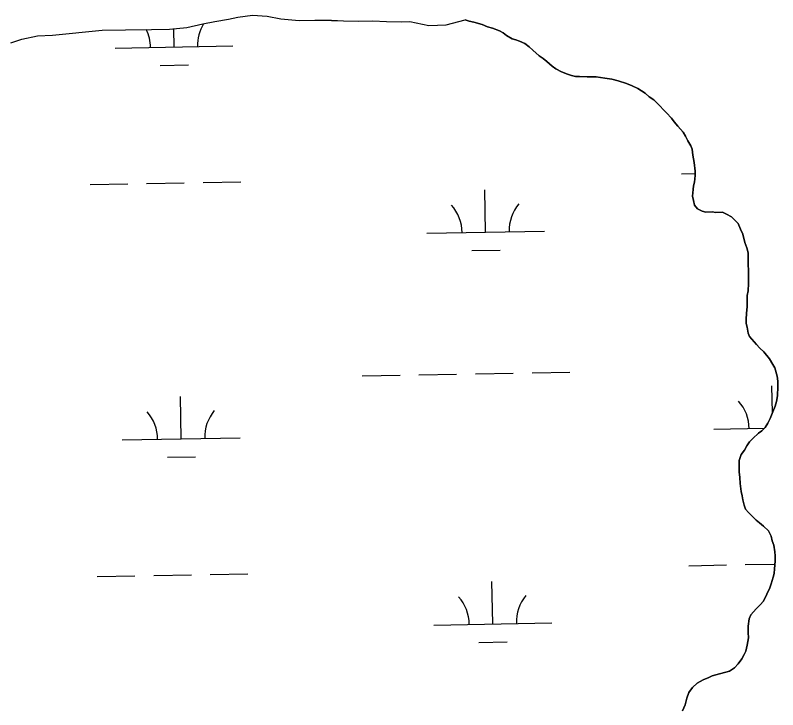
# Model space of a CAD drawing. Extents: x 3925854 to 3964121, y 224593 to 250589.
# Drawn here: x 3951862 to 3952509, y 232888 to 233477 of the extents above; entities that cross this region are included whole.
import ezdxf

# ---------------------------------------------------------------- set-up
doc = ezdxf.new("R2010")
doc.units = 0
doc.layers.add('V-TOPO-SHOR', color=7, linetype='Continuous')
doc.layers.add('V-WETL-SWMP', color=7, linetype='Continuous')

msp = doc.modelspace()

# ---------------------------------------------------------------- linework, layer by layer
at = {"layer": 'V-TOPO-SHOR'}
for points in [[(3951858.44, 233454.04), (3951867.814, 233456.938), (3951881.189, 233459.875), (3951893.788, 233460.403), (3951935.961, 233464.632), (3951955.763, 233465.033), (3951977.769, 233465.257), (3951993.174, 233465.414), (3952007.962, 233466.965), (3952021.338, 233469.902), (3952031.719, 233472.009), (3952043.102, 233474.125), (3952051.087, 233475.806), (3952063.676, 233477.336), (3952075.89, 233476.457), (3952087.718, 233474.178), (3952103.139, 233472.734), (3952116.539, 233473.07), (3952130.545, 233473.012), (3952140.755, 233472.517), (3952153.159, 233472.441), (3952165.562, 233472.568), (3952177.172, 233471.886), (3952190.179, 233471.818), (3952196.978, 233472.089), (3952213.018, 233468.648), (3952227.819, 233469.199), (3952244, 233473.34)], [(3952483.973, 233207.418), (3952483.123, 233212.591), (3952482.293, 233215.771), (3952482.257, 233219.359), (3952482.607, 233224.146), (3952483.344, 233230.134), (3952483.287, 233235.715), (3952483.25, 233239.301), (3952484.006, 233243.294), (3952484.339, 233249.676), (3952484.292, 233254.46), (3952484.223, 233261.237), (3952484.182, 233265.222), (3952484.139, 233269.607), (3952484.077, 233275.585), (3952482.836, 233279.958), (3952481.198, 233284.326), (3952479.531, 233291.486), (3952477.493, 233295.848), (3952475.451, 233300.612), (3952469.815, 233306.135), (3952465.805, 233308.486), (3952462.2, 233310.045), (3952456.62, 233309.988), (3952453.427, 233310.354), (3952448.245, 233310.301), (3952445.048, 233311.067), (3952441.043, 233313.019), (3952438.618, 233316.183), (3952437.78, 233320.162), (3952436.947, 233323.74), (3952437.289, 233329.325), (3952437.655, 233332.518), (3952438.419, 233335.715), (3952439.16, 233341.304), (3952439.124, 233344.89), (3952438.249, 233352.455), (3952436.994, 233358.423), (3952436.541, 233363.52), (3952435.316, 233366.457), (3952432.879, 233370.817), (3952430.848, 233374.624), (3952428.82, 233378.032), (3952424.464, 233383.171), (3952421.316, 233386.806), (3952418.891, 233390.05), (3952414.861, 233394.554), (3952412.203, 233397.157), (3952409.061, 233400.315), (3952404.064, 233405.605), (3952400.134, 233407.958), (3952396.593, 233411.11), (3952390.334, 233415.111), (3952385.527, 233417.297), (3952380.723, 233419.48), (3952373.764, 233421.72), (3952368.406, 233423.101), (3952362.34, 233423.996), (3952355.154, 233424.96), (3952351.326, 233425.001), (3952347.418, 233425.12), (3952340.961, 233425.214), (3952337.688, 233425.339), (3952334.254, 233426.103), (3952330.651, 233427.422), (3952325.771, 233429.206), (3952320.96, 233431.788), (3952317.829, 233433.988), (3952313.323, 233438.008), (3952310.188, 233440.687), (3952306.657, 233442.962), (3952301.346, 233447.693), (3952298.207, 233450.611), (3952294.672, 233453.286), (3952290.107, 233455.234), (3952286.986, 233456.477), (3952283.947, 233457.403), (3952279.134, 233460.145), (3952276.082, 233462.344), (3952273.035, 233464.149), (3952267.192, 233466.401), (3952262.797, 233467.393), (3952258.39, 233469.58), (3952251.435, 233471.423), (3952247.439, 233472.419), (3952244, 233473.34)], [(3952428.234, 232886.746), (3952430.573, 232891.952), (3952432.111, 232897.549), (3952433.657, 232902.347), (3952436.801, 232906.765), (3952440.752, 232910.392), (3952445.905, 232913.235), (3952450.666, 232915.277), (3952453.445, 232916.499), (3952456.626, 232917.331), (3952459.806, 232918.16), (3952464.971, 232919.807), (3952468.152, 232920.636), (3952472.508, 232923.471), (3952475.664, 232926.692), (3952478.81, 232931.11), (3952480.766, 232934.716), (3952481.933, 232937.52), (3952483.076, 232942.714), (3952484.21, 232948.704), (3952484.163, 232953.486), (3952484.11, 232958.67), (3952484.841, 232965.055), (3952486.404, 232968.26), (3952490.735, 232973.487), (3952494.291, 232976.71), (3952497.049, 232979.928), (3952499.777, 232985.937), (3952502.515, 232991.147), (3952503.675, 232994.745), (3952505.213, 233000.342), (3952505.976, 233003.539), (3952506.335, 233007.529), (3952507.068, 233013.914), (3952507.023, 233018.299), (3952506.589, 233021.881), (3952505.735, 233027.456), (3952504.502, 233031.029), (3952503.664, 233035.009), (3952501.223, 233039.766), (3952497.199, 233043.713), (3952493.582, 233046.465), (3952490.768, 233048.829), (3952487.95, 233051.591), (3952484.325, 233055.143), (3952481.904, 233057.907), (3952480.673, 233061.483), (3952479.432, 233065.856), (3952478.996, 233069.438), (3952478.165, 233073.018), (3952477.298, 233079.786), (3952476.846, 233084.964), (3952476.399, 233089.742), (3952476.334, 233096.119), (3952476.303, 233099.31), (3952478.242, 233104.512), (3952480.997, 233108.126), (3952482.953, 233111.735), (3952485.306, 233115.346), (3952488.069, 233118.164), (3952492.808, 233122.598), (3952495.579, 233124.619), (3952498.339, 233127.437), (3952500.695, 233131.05), (3952502.646, 233135.056), (3952503.814, 233137.857), (3952504.981, 233140.661), (3952506.927, 233145.464), (3952508.082, 233149.461), (3952508.829, 233154.254), (3952509.149, 233162.228), (3952509.104, 233166.613), (3952508.659, 233170.994), (3952506.595, 233178.148), (3952504.971, 233180.923), (3952502.132, 233185.676), (3952497.289, 233191.607), (3952494.067, 233194.765), (3952491.245, 233197.923), (3952487.215, 233202.269), (3952485.197, 233204.64), (3952483.973, 233207.418)]]:
    msp.add_lwpolyline(points, dxfattribs=at)
at = {"layer": 'V-WETL-SWMP'}
for p, q in [((3951997.002, 233450.323), (3951996.721, 233465.786)), ((3951947.01, 233449.414), (3952046.994, 233451.232)), ((3951985.284, 233434.676), (3952009.28, 233435.112)), ((3952427.53, 233342.7), (3952439.143, 233342.911)), ((3951925.705, 233333.575), (3951957.699, 233334.157)), ((3951973.697, 233334.448), (3952005.691, 233335.03)), ((3952021.689, 233335.32), (3952053.683, 233335.902)), ((3952261.337, 233293.24), (3952260.683, 233329.234)), ((3952211.346, 233292.331), (3952311.329, 233294.149)), ((3952249.62, 233277.594), (3952273.616, 233278.03)), ((3952156.694, 233171.247), (3952188.689, 233171.828)), ((3952204.686, 233172.119), (3952236.681, 233172.701)), ((3952252.678, 233172.992), (3952284.673, 233173.574)), ((3952300.67, 233173.865), (3952332.665, 233174.446)), ((3952504.638, 233139.836), (3952504.221, 233162.821)), ((3952003.05, 233117.703), (3952002.395, 233153.697)), ((3952454.883, 233125.918), (3952497.612, 233126.695)), ((3951953.058, 233116.794), (3952053.042, 233118.612)), ((3951991.332, 233102.056), (3952015.329, 233102.492)), ((3952433.578, 233010.08), (3952465.572, 233010.662)), ((3952481.57, 233010.952), (3952506.781, 233011.411)), ((3951931.753, 233000.955), (3951963.747, 233001.537)), ((3951979.745, 233001.828), (3952011.739, 233002.41)), ((3952027.737, 233002.7), (3952059.732, 233003.282)), ((3952267.385, 232960.62), (3952266.731, 232996.614)), ((3952217.394, 232959.711), (3952317.377, 232961.529)), ((3952255.668, 232944.974), (3952279.664, 232945.41))]:
    msp.add_line(p, q, dxfattribs=at)
for points in [[(3951858.44, 233454.04), (3951867.814, 233456.937), (3951881.189, 233459.874), (3951893.788, 233460.402), (3951935.96, 233464.632), (3951955.763, 233465.033), (3951977.769, 233465.257), (3951993.173, 233465.414), (3952007.962, 233466.965), (3952021.337, 233469.902), (3952031.719, 233472.008), (3952043.102, 233474.124), (3952051.088, 233475.806), (3952063.677, 233477.335), (3952075.89, 233476.458), (3952087.718, 233474.178), (3952103.138, 233472.734), (3952116.539, 233473.07), (3952130.545, 233473.013), (3952140.754, 233472.516), (3952153.159, 233472.442), (3952165.562, 233472.568), (3952177.173, 233471.886), (3952190.178, 233471.818), (3952196.978, 233472.088)], [(3952196.978, 233472.088), (3952213.019, 233468.649), (3952227.819, 233469.2), (3952244, 233473.34), (3952247.438, 233472.419), (3952251.434, 233471.423), (3952258.389, 233469.58), (3952262.796, 233467.393), (3952267.191, 233466.401), (3952273.034, 233464.148), (3952276.082, 233462.345), (3952279.134, 233460.144), (3952283.946, 233457.402), (3952286.985, 233456.477), (3952290.107, 233455.233), (3952294.671, 233453.286), (3952298.207, 233450.611), (3952301.346, 233447.693), (3952306.656, 233442.963), (3952310.187, 233440.687), (3952313.323, 233438.008), (3952317.829, 233433.988), (3952320.961, 233431.788), (3952325.771, 233429.206), (3952330.652, 233427.421), (3952334.253, 233426.103), (3952337.689, 233425.34), (3952340.96, 233425.214), (3952347.418, 233425.12), (3952351.326, 233425.001), (3952355.154, 233424.96), (3952362.339, 233423.996), (3952368.407, 233423.101), (3952373.763, 233421.721), (3952380.722, 233419.479), (3952385.528, 233417.296), (3952390.334, 233415.112), (3952396.593, 233411.11), (3952400.133, 233407.957), (3952404.064, 233405.605), (3952409.061, 233400.314), (3952412.202, 233397.157), (3952414.86, 233394.553), (3952418.892, 233390.049), (3952421.317, 233386.805), (3952424.463, 233383.17), (3952428.821, 233378.032), (3952430.848, 233374.624), (3952432.88, 233370.818), (3952435.316, 233366.458), (3952436.542, 233363.52), (3952436.993, 233358.422), (3952438.249, 233352.455), (3952439.123, 233344.89), (3952439.16, 233341.303), (3952438.419, 233335.714), (3952437.655, 233332.517), (3952437.289, 233329.325), (3952436.947, 233323.74), (3952437.78, 233320.161), (3952438.618, 233316.183), (3952441.042, 233313.019), (3952445.048, 233311.066), (3952448.245, 233310.301), (3952453.427, 233310.354), (3952456.62, 233309.988), (3952462.2, 233310.045), (3952465.804, 233308.487), (3952469.814, 233306.136), (3952475.451, 233300.612), (3952477.493, 233295.849), (3952479.53, 233291.485), (3952481.198, 233284.326), (3952482.836, 233279.958), (3952484.077, 233275.586), (3952484.138, 233269.607), (3952484.182, 233265.222), (3952484.223, 233261.236), (3952484.292, 233254.46), (3952484.34, 233249.677), (3952484.006, 233243.295), (3952483.25, 233239.301), (3952483.286, 233235.714), (3952483.343, 233230.133), (3952482.607, 233224.146), (3952482.257, 233219.359), (3952482.293, 233215.772), (3952483.123, 233212.591), (3952483.973, 233207.418)], [(3952483.973, 233207.418), (3952485.197, 233204.64), (3952487.214, 233202.268), (3952491.245, 233197.924), (3952494.067, 233194.764), (3952497.288, 233191.607), (3952502.132, 233185.677), (3952504.971, 233180.922), (3952506.594, 233178.148), (3952508.66, 233170.994), (3952509.103, 233166.613), (3952509.148, 233162.229), (3952508.83, 233154.253), (3952508.081, 233149.462), (3952506.926, 233145.463), (3952504.982, 233140.66), (3952503.814, 233137.858), (3952502.647, 233135.055), (3952500.695, 233131.049), (3952498.339, 233127.437), (3952495.578, 233124.619), (3952492.808, 233122.598), (3952488.069, 233118.164), (3952485.307, 233115.346), (3952482.952, 233111.734), (3952480.996, 233108.127), (3952478.242, 233104.511), (3952476.302, 233099.309), (3952476.334, 233096.12), (3952476.399, 233089.742), (3952476.846, 233084.963), (3952477.298, 233079.786), (3952478.164, 233073.018), (3952478.997, 233069.438), (3952479.432, 233065.855), (3952480.673, 233061.483), (3952481.905, 233057.907), (3952484.325, 233055.142), (3952487.949, 233051.591), (3952490.767, 233048.829), (3952493.582, 233046.466), (3952497.198, 233043.712), (3952501.224, 233039.767), (3952503.664, 233035.008), (3952504.502, 233031.03), (3952505.734, 233027.455), (3952506.588, 233021.882), (3952507.023, 233018.299), (3952507.068, 233013.915), (3952506.335, 233007.529), (3952505.977, 233003.539), (3952505.213, 233000.342), (3952503.675, 232994.745), (3952502.516, 232991.146), (3952499.778, 232985.936), (3952497.049, 232979.928), (3952494.291, 232976.711), (3952490.736, 232973.486), (3952486.404, 232968.26), (3952484.842, 232965.055), (3952484.11, 232958.669), (3952484.163, 232953.487), (3952484.211, 232948.704), (3952483.076, 232942.713), (3952481.933, 232937.519), (3952480.766, 232934.717), (3952478.809, 232931.109), (3952475.665, 232926.692), (3952472.509, 232923.471), (3952468.152, 232920.636), (3952464.972, 232919.807), (3952459.806, 232918.16), (3952456.626, 232917.33), (3952453.445, 232916.5), (3952450.667, 232915.276), (3952445.904, 232913.235), (3952440.751, 232910.392), (3952436.801, 232906.764), (3952433.657, 232902.347), (3952432.111, 232897.548), (3952430.574, 232891.951), (3952428.235, 232886.745)]]:
    msp.add_lwpolyline(points, dxfattribs=at)
for centre, start, end in [((3952052.227, 233451.802), 148.816736, 181.813534), ((3951941.759, 233449.793), 0.269879, 25.944152), ((3952316.563, 233294.719), 140.269876, 181.813534), ((3952206.095, 233292.711), 0.269879, 41.813537), ((3952449.633, 233126.298), 0.269879, 41.813537), ((3951947.808, 233117.173), 0.269879, 41.813537), ((3952058.275, 233119.182), 140.269876, 181.813534), ((3952212.143, 232960.091), 0.269879, 41.813537), ((3952322.611, 232962.099), 140.269876, 181.813534)]:
    msp.add_arc(centre, 35.246, start, end, dxfattribs=at)

doc.saveas('drawing.dxf')
